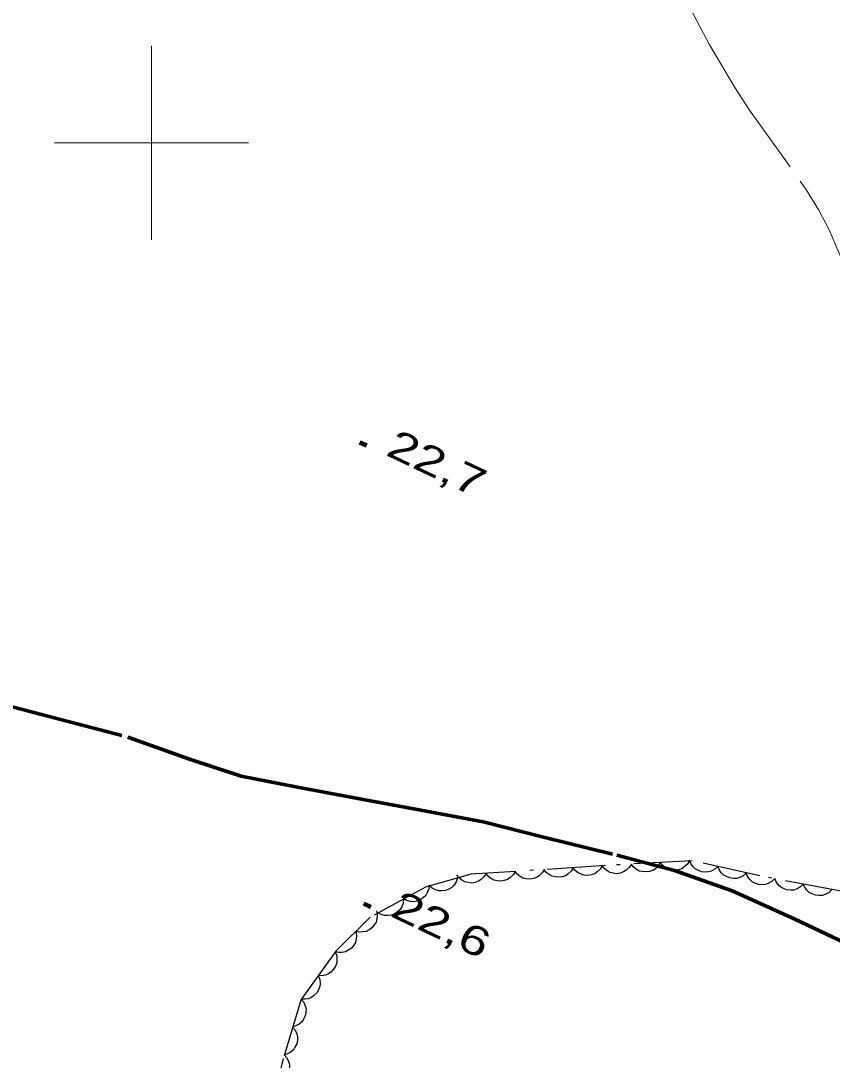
# Model space of a CAD drawing. Extents: x 356765 to 358572, y 5103174 to 5104650.
# Drawn here: x 357193.3 to 357235.1, y 5104052.7 to 5104106.3 of the extents above; entities that cross this region are included whole.
import ezdxf

# ---------------------------------------------------------------- set-up
doc = ezdxf.new("R2010")
doc.units = 0
doc.header["$LTSCALE"] = 0.6
doc.linetypes.add('DOT_DASHED', pattern=[7.7, 5, -1.2, 0.3, -1.2])
doc.linetypes.add('LONG_DASHED', pattern=[7.5, 6, -1.5])
for name, color, linetype, lineweight in [('2', 7, 'Continuous', 13), ('22', 7, 'Continuous', 35), ('3', 7, 'Continuous', 140), ('44', 7, 'Continuous', 25), ('61', 7, 'Continuous', 13)]:
    doc.layers.add(name, color=color, linetype=linetype, lineweight=lineweight)

msp = doc.modelspace()

# ---------------------------------------------------------------- linework, layer by layer
at = {"layer": '2', "linetype": 'LONG_DASHED'}
msp.add_lwpolyline([(357227.64, 5104107.16), (357228.75, 5104105.09), (357230.06, 5104102.86), (357230.82, 5104101.69), (357233.76, 5104097.57), (357234.4, 5104096.53), (357234.94, 5104095.49), (357235.86, 5104093.34)], dxfattribs=at)
at = {"layer": '22', "linetype": 'LONG_DASHED', "lineweight": 70}
msp.add_lwpolyline([(357192.56, 5104071.01), (357194.98, 5104070.38), (357198.78, 5104069.37), (357201.96, 5104068.25), (357204.61, 5104067.36), (357207.52, 5104066.8), (357210.35, 5104066.26), (357213.6, 5104065.67), (357217.09, 5104065.01), (357220.27, 5104064.21), (357223.98, 5104063.3), (357226.95, 5104062.51), (357229.92, 5104061.46), (357233.13, 5104060.01), (357236.52, 5104058.4), (357239.78, 5104056.92), (357243.32, 5104055.01), (357245.49, 5104053.65), (357246.36, 5104053.19)], dxfattribs=at)
at = {"layer": '3'}
for p, q in [((357210.71, 5104084.57), (357211.07, 5104084.4)), ((357210.94, 5104060.81), (357211.3, 5104060.64))]:
    msp.add_line(p, q, dxfattribs=at)
at = {"layer": '44', "linetype": 'DOT_DASHED'}
msp.add_lwpolyline([(357235.63, 5104061.42), (357231.36, 5104062.23), (357227.86, 5104063.01), (357223.39, 5104062.76), (357216.45, 5104062.31), (357214.11, 5104061.65), (357211.27, 5104060.1), (357209.5, 5104058.35), (357207.69, 5104055.83), (357206.78, 5104052.81), (357206.21, 5104050.38)], dxfattribs=at)
at = {"layer": '44'}
for points in [[(357224.73, 5104062.83), (357224.62, 5104062.66), (357224.47, 5104062.52), (357224.33, 5104062.43), (357224.16, 5104062.37), (357223.98, 5104062.34), (357223.79, 5104062.37), (357223.63, 5104062.4), (357223.48, 5104062.49), (357223.34, 5104062.61), (357223.23, 5104062.75)], [(357226.22, 5104062.92), (357226.12, 5104062.74), (357225.97, 5104062.6), (357225.83, 5104062.51), (357225.66, 5104062.45), (357225.48, 5104062.43), (357225.29, 5104062.45), (357225.13, 5104062.48), (357224.98, 5104062.57), (357224.83, 5104062.69), (357224.73, 5104062.83)], [(357227.72, 5104063), (357227.61, 5104062.82), (357227.46, 5104062.69), (357227.33, 5104062.59), (357227.16, 5104062.54), (357226.98, 5104062.51), (357226.79, 5104062.53), (357226.63, 5104062.57), (357226.47, 5104062.66), (357226.33, 5104062.78), (357226.22, 5104062.92)], [(357229.19, 5104062.71), (357229.04, 5104062.57), (357228.85, 5104062.48), (357228.7, 5104062.43), (357228.52, 5104062.42), (357228.34, 5104062.44), (357228.16, 5104062.52), (357228.02, 5104062.59), (357227.9, 5104062.72), (357227.79, 5104062.87), (357227.72, 5104063.04)], [(357217.24, 5104062.36), (357217.13, 5104062.18), (357216.99, 5104062.04), (357216.85, 5104061.95), (357216.68, 5104061.89), (357216.5, 5104061.86), (357216.31, 5104061.88), (357216.15, 5104061.92), (357216, 5104062.01), (357215.85, 5104062.12), (357215.74, 5104062.26)], [(357218.74, 5104062.46), (357218.63, 5104062.28), (357218.48, 5104062.14), (357218.35, 5104062.05), (357218.18, 5104061.99), (357218, 5104061.96), (357217.81, 5104061.98), (357217.65, 5104062.01), (357217.49, 5104062.1), (357217.35, 5104062.22), (357217.24, 5104062.36)], [(357220.23, 5104062.56), (357220.13, 5104062.38), (357219.98, 5104062.24), (357219.84, 5104062.14), (357219.68, 5104062.09), (357219.49, 5104062.06), (357219.3, 5104062.08), (357219.14, 5104062.11), (357218.99, 5104062.2), (357218.85, 5104062.32), (357218.74, 5104062.46)], [(357221.73, 5104062.65), (357221.63, 5104062.47), (357221.48, 5104062.33), (357221.34, 5104062.24), (357221.17, 5104062.18), (357220.99, 5104062.16), (357220.8, 5104062.18), (357220.64, 5104062.21), (357220.49, 5104062.3), (357220.34, 5104062.41), (357220.23, 5104062.56)], [(357223.23, 5104062.75), (357223.12, 5104062.57), (357222.97, 5104062.43), (357222.84, 5104062.34), (357222.67, 5104062.28), (357222.49, 5104062.25), (357222.3, 5104062.27), (357222.14, 5104062.31), (357221.99, 5104062.39), (357221.84, 5104062.51), (357221.73, 5104062.65)], [(357230.65, 5104062.39), (357230.5, 5104062.24), (357230.32, 5104062.15), (357230.16, 5104062.1), (357229.99, 5104062.09), (357229.8, 5104062.12), (357229.63, 5104062.19), (357229.48, 5104062.27), (357229.36, 5104062.39), (357229.25, 5104062.55), (357229.19, 5104062.71)], [(357232.12, 5104062.09), (357231.97, 5104061.94), (357231.79, 5104061.84), (357231.64, 5104061.78), (357231.46, 5104061.77), (357231.28, 5104061.79), (357231.1, 5104061.86), (357230.96, 5104061.93), (357230.83, 5104062.05), (357230.72, 5104062.2), (357230.65, 5104062.37)], [(357214.31, 5104061.76), (357214.29, 5104061.55), (357214.21, 5104061.36), (357214.13, 5104061.22), (357214, 5104061.1), (357213.84, 5104060.99), (357213.66, 5104060.93), (357213.5, 5104060.9), (357213.33, 5104060.91), (357213.15, 5104060.96), (357212.99, 5104061.04)], [(357215.77, 5104062.12), (357215.7, 5104061.92), (357215.59, 5104061.75), (357215.47, 5104061.63), (357215.32, 5104061.54), (357215.15, 5104061.48), (357214.96, 5104061.46), (357214.8, 5104061.46), (357214.63, 5104061.51), (357214.46, 5104061.59), (357214.32, 5104061.71)], [(357233.59, 5104061.81), (357233.45, 5104061.66), (357233.27, 5104061.56), (357233.11, 5104061.5), (357232.94, 5104061.49), (357232.75, 5104061.51), (357232.57, 5104061.58), (357232.43, 5104061.65), (357232.3, 5104061.77), (357232.19, 5104061.92), (357232.12, 5104062.09)], [(357235.07, 5104061.53), (357234.92, 5104061.38), (357234.74, 5104061.28), (357234.59, 5104061.22), (357234.41, 5104061.21), (357234.23, 5104061.23), (357234.05, 5104061.3), (357233.9, 5104061.37), (357233.78, 5104061.49), (357233.67, 5104061.64), (357233.59, 5104061.81)], [(357212.99, 5104061.04), (357212.97, 5104060.83), (357212.89, 5104060.64), (357212.81, 5104060.5), (357212.68, 5104060.38), (357212.53, 5104060.28), (357212.35, 5104060.21), (357212.19, 5104060.18), (357212.01, 5104060.19), (357211.83, 5104060.24), (357211.67, 5104060.32)], [(357211.6, 5104060.42), (357211.63, 5104060.22), (357211.61, 5104060.02), (357211.57, 5104059.85), (357211.48, 5104059.7), (357211.36, 5104059.56), (357211.21, 5104059.45), (357211.06, 5104059.37), (357210.89, 5104059.34), (357210.71, 5104059.33), (357210.53, 5104059.37)], [(357210.53, 5104059.37), (357210.57, 5104059.16), (357210.55, 5104058.96), (357210.51, 5104058.8), (357210.42, 5104058.65), (357210.3, 5104058.51), (357210.14, 5104058.4), (357210, 5104058.32), (357209.82, 5104058.28), (357209.64, 5104058.28), (357209.46, 5104058.31)], [(357209.47, 5104058.31), (357209.54, 5104058.11), (357209.55, 5104057.91), (357209.54, 5104057.74), (357209.48, 5104057.58), (357209.38, 5104057.42), (357209.25, 5104057.29), (357209.12, 5104057.18), (357208.96, 5104057.12), (357208.77, 5104057.08), (357208.59, 5104057.09)], [(357208.59, 5104057.09), (357208.67, 5104056.89), (357208.68, 5104056.69), (357208.67, 5104056.53), (357208.6, 5104056.36), (357208.51, 5104056.2), (357208.37, 5104056.07), (357208.25, 5104055.97), (357208.08, 5104055.9), (357207.9, 5104055.87), (357207.72, 5104055.87)], [(357207.7, 5104055.88), (357207.84, 5104055.72), (357207.91, 5104055.53), (357207.96, 5104055.37), (357207.95, 5104055.19), (357207.91, 5104055.01), (357207.83, 5104054.84), (357207.74, 5104054.7), (357207.6, 5104054.59), (357207.44, 5104054.5), (357207.27, 5104054.44)], [(357207.27, 5104054.44), (357207.4, 5104054.28), (357207.48, 5104054.09), (357207.52, 5104053.93), (357207.52, 5104053.76), (357207.48, 5104053.58), (357207.39, 5104053.4), (357207.31, 5104053.27), (357207.17, 5104053.15), (357207.01, 5104053.06), (357206.84, 5104053.01)], [(357206.83, 5104053.01), (357206.97, 5104052.86), (357207.06, 5104052.67), (357207.11, 5104052.52), (357207.11, 5104052.34), (357207.09, 5104052.16), (357207.01, 5104051.98), (357206.93, 5104051.84), (357206.81, 5104051.72), (357206.65, 5104051.61), (357206.48, 5104051.55)]]:
    msp.add_lwpolyline(points, dxfattribs=at)
at = {"layer": '61'}
for p, q in [((357200, 5104095), (357200, 5104105)), ((357195, 5104100), (357205, 5104100))]:
    msp.add_line(p, q, dxfattribs=at)

# ---------------------------------------------------------------- texts
at = {"layer": '3', "width": 1.35}
for s, p in [('22,7   ', (357212.01, 5104083.94)), ('22,6   ', (357212.24, 5104060.18))]:
    msp.add_text(s, height=1.5, rotation=334.619, dxfattribs=at).set_placement(p)

doc.saveas('drawing.dxf')
